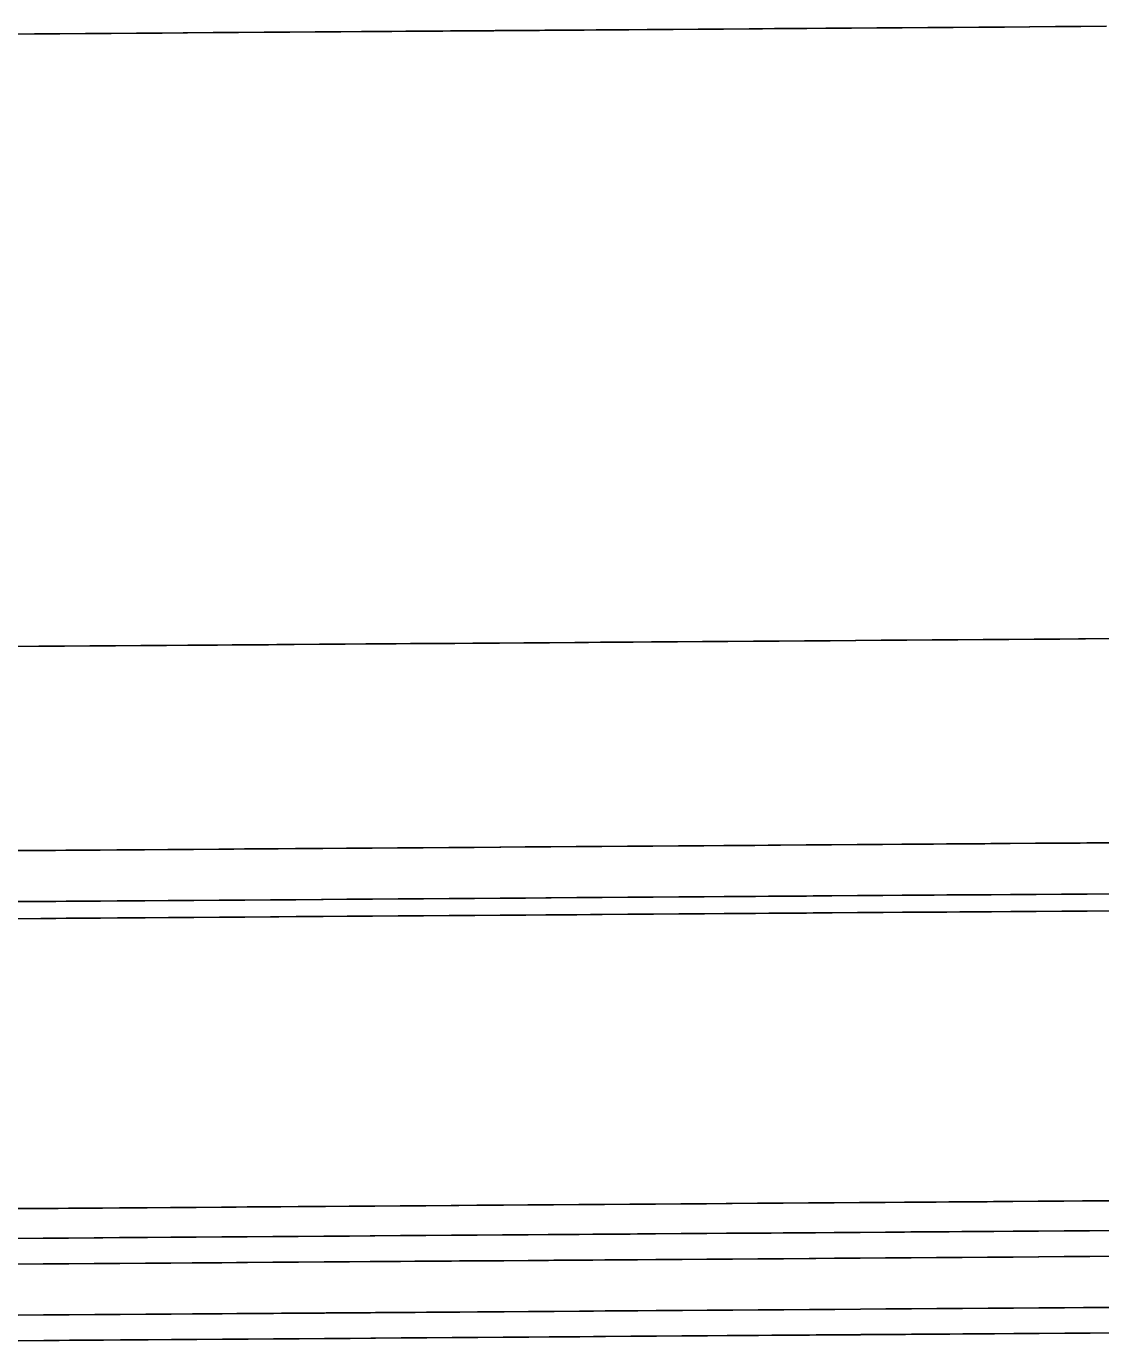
# Model space of a CAD drawing. Extents: x 2145380 to 2157287, y 139568 to 149130.
# Drawn here: x 2152586.9 to 2152629, y 142814 to 142865.5 of the extents above; entities that cross this region are included whole.
import ezdxf

# ---------------------------------------------------------------- set-up
doc = ezdxf.new("R2010")
doc.units = 0
doc.layers.add('PR_PREVIOUSLY CONSTRUCTED', color=7, linetype='Continuous')

msp = doc.modelspace()

# ---------------------------------------------------------------- linework, layer by layer
at = {"layer": 'PR_PREVIOUSLY CONSTRUCTED'}
for points in [[(2152586.245, 142865.182), (2152587.245, 142865.19), (2152587.84, 142865.194), (2152588.245, 142865.197), (2152589.245, 142865.204), (2152589.585, 142865.206), (2152590.245, 142865.211), (2152591.245, 142865.218), (2152591.331, 142865.219), (2152592.245, 142865.225), (2152593.076, 142865.231), (2152593.245, 142865.232), (2152594.245, 142865.24), (2152594.821, 142865.244), (2152595.245, 142865.247), (2152596.245, 142865.254), (2152596.566, 142865.256), (2152597.245, 142865.261), (2152598.245, 142865.268), (2152598.311, 142865.269), (2152599.245, 142865.275), (2152600.056, 142865.281), (2152600.245, 142865.283), (2152601.245, 142865.29), (2152601.801, 142865.294), (2152602.245, 142865.297), (2152603.245, 142865.304), (2152603.547, 142865.306), (2152604.245, 142865.311), (2152605.245, 142865.318), (2152605.292, 142865.319), (2152606.245, 142865.325), (2152607.037, 142865.331), (2152607.245, 142865.333), (2152608.245, 142865.34), (2152608.782, 142865.344), (2152609.245, 142865.347), (2152610.245, 142865.354), (2152610.527, 142865.356), (2152611.245, 142865.361), (2152612.245, 142865.368), (2152612.272, 142865.369), (2152613.244, 142865.376), (2152614.018, 142865.381), (2152614.244, 142865.383), (2152615.244, 142865.39), (2152615.763, 142865.394), (2152616.244, 142865.397), (2152617.244, 142865.404), (2152617.508, 142865.406), (2152618.244, 142865.411), (2152619.244, 142865.418), (2152619.253, 142865.419), (2152620.244, 142865.426), (2152620.998, 142865.431), (2152621.244, 142865.433), (2152622.244, 142865.44), (2152622.743, 142865.443), (2152623.244, 142865.447), (2152624.244, 142865.454), (2152624.489, 142865.456), (2152625.244, 142865.461), (2152626.234, 142865.468), (2152626.244, 142865.469), (2152627.244, 142865.476), (2152627.979, 142865.481), (2152628.244, 142865.483), (2152629.244, 142865.49)], [(2152586.417, 142841.182), (2152587.417, 142841.19), (2152588.012, 142841.194), (2152588.417, 142841.197), (2152589.417, 142841.204), (2152589.757, 142841.206), (2152590.417, 142841.211), (2152591.417, 142841.218), (2152591.503, 142841.219), (2152592.417, 142841.225), (2152593.248, 142841.231), (2152593.417, 142841.232), (2152594.417, 142841.24), (2152594.993, 142841.244), (2152595.417, 142841.247), (2152596.417, 142841.254), (2152596.738, 142841.256), (2152597.417, 142841.261), (2152598.417, 142841.268), (2152598.483, 142841.269), (2152599.417, 142841.275), (2152600.228, 142841.281), (2152600.417, 142841.283), (2152601.417, 142841.29), (2152601.973, 142841.294), (2152602.417, 142841.297), (2152603.417, 142841.304), (2152603.719, 142841.306), (2152604.417, 142841.311), (2152605.417, 142841.318), (2152605.464, 142841.319), (2152606.417, 142841.325), (2152607.209, 142841.331), (2152607.417, 142841.333), (2152608.417, 142841.34), (2152608.954, 142841.344), (2152609.417, 142841.347), (2152610.417, 142841.354), (2152610.699, 142841.356), (2152611.417, 142841.361), (2152612.417, 142841.368), (2152612.444, 142841.369), (2152613.416, 142841.376), (2152614.19, 142841.381), (2152614.416, 142841.383), (2152615.416, 142841.39), (2152615.935, 142841.394), (2152616.416, 142841.397), (2152617.416, 142841.404), (2152617.68, 142841.406), (2152618.416, 142841.411), (2152619.416, 142841.418), (2152619.425, 142841.419), (2152620.416, 142841.426), (2152621.17, 142841.431), (2152621.416, 142841.433), (2152622.416, 142841.44), (2152622.915, 142841.443), (2152623.416, 142841.447), (2152624.416, 142841.454), (2152624.661, 142841.456), (2152625.416, 142841.461), (2152626.406, 142841.468), (2152626.416, 142841.469), (2152627.416, 142841.476), (2152628.151, 142841.481), (2152628.416, 142841.483), (2152629.416, 142841.49)], [(2152586.474, 142833.183), (2152587.474, 142833.19), (2152588.069, 142833.194), (2152588.474, 142833.197), (2152589.474, 142833.204), (2152589.815, 142833.207), (2152590.474, 142833.211), (2152591.474, 142833.218), (2152591.56, 142833.219), (2152592.474, 142833.226), (2152593.305, 142833.231), (2152593.474, 142833.233), (2152594.474, 142833.24), (2152595.05, 142833.244), (2152595.474, 142833.247), (2152596.474, 142833.254), (2152596.795, 142833.256), (2152597.474, 142833.261), (2152598.474, 142833.268), (2152598.54, 142833.269), (2152599.474, 142833.276), (2152600.286, 142833.281), (2152600.474, 142833.283), (2152601.474, 142833.29), (2152602.031, 142833.294), (2152602.474, 142833.297), (2152603.474, 142833.304), (2152603.776, 142833.306), (2152604.474, 142833.311), (2152605.474, 142833.319), (2152605.521, 142833.319), (2152606.474, 142833.326), (2152607.266, 142833.331), (2152607.474, 142833.333), (2152608.474, 142833.34), (2152609.011, 142833.344), (2152609.474, 142833.347), (2152610.474, 142833.354), (2152610.756, 142833.356), (2152611.474, 142833.361), (2152612.474, 142833.369), (2152612.502, 142833.369), (2152613.474, 142833.376), (2152614.247, 142833.381), (2152614.474, 142833.383), (2152615.474, 142833.39), (2152615.992, 142833.394), (2152616.474, 142833.397), (2152617.474, 142833.404), (2152617.737, 142833.406), (2152618.474, 142833.412), (2152619.474, 142833.419), (2152619.482, 142833.419), (2152620.474, 142833.426), (2152621.227, 142833.431), (2152621.473, 142833.433), (2152622.473, 142833.44), (2152622.973, 142833.444), (2152623.473, 142833.447), (2152624.473, 142833.454), (2152624.718, 142833.456), (2152625.473, 142833.462), (2152626.463, 142833.469), (2152626.473, 142833.469), (2152627.473, 142833.476), (2152628.208, 142833.481), (2152628.473, 142833.483), (2152629.473, 142833.49)], [(2152586.489, 142831.183), (2152587.489, 142831.19), (2152588.084, 142831.194), (2152588.489, 142831.197), (2152589.489, 142831.204), (2152589.829, 142831.207), (2152590.489, 142831.211), (2152591.489, 142831.218), (2152591.574, 142831.219), (2152592.489, 142831.226), (2152593.319, 142831.232), (2152593.489, 142831.233), (2152594.488, 142831.24), (2152595.064, 142831.244), (2152595.488, 142831.247), (2152596.488, 142831.254), (2152596.81, 142831.257), (2152597.488, 142831.261), (2152598.488, 142831.269), (2152598.555, 142831.269), (2152599.488, 142831.276), (2152600.3, 142831.281), (2152600.488, 142831.283), (2152601.488, 142831.29), (2152602.045, 142831.294), (2152602.488, 142831.297), (2152603.488, 142831.304), (2152603.79, 142831.306), (2152604.488, 142831.311), (2152605.488, 142831.319), (2152605.535, 142831.319), (2152606.488, 142831.326), (2152607.28, 142831.331), (2152607.488, 142831.333), (2152608.488, 142831.34), (2152609.026, 142831.344), (2152609.488, 142831.347), (2152610.488, 142831.354), (2152610.771, 142831.356), (2152611.488, 142831.362), (2152612.488, 142831.369), (2152612.516, 142831.369), (2152613.488, 142831.376), (2152614.261, 142831.381), (2152614.488, 142831.383), (2152615.488, 142831.39), (2152616.006, 142831.394), (2152616.488, 142831.397), (2152617.488, 142831.404), (2152617.751, 142831.406), (2152618.488, 142831.412), (2152619.488, 142831.419), (2152619.497, 142831.419), (2152620.488, 142831.426), (2152621.242, 142831.431), (2152621.488, 142831.433), (2152622.488, 142831.44), (2152622.987, 142831.444), (2152623.488, 142831.447), (2152624.488, 142831.454), (2152624.732, 142831.456), (2152625.488, 142831.462), (2152626.477, 142831.469), (2152626.488, 142831.469), (2152627.488, 142831.476), (2152628.222, 142831.481), (2152628.488, 142831.483), (2152629.488, 142831.49)], [(2152586.493, 142830.516), (2152587.493, 142830.523), (2152588.089, 142830.527), (2152588.493, 142830.53), (2152589.493, 142830.537), (2152589.834, 142830.54), (2152590.493, 142830.545), (2152591.493, 142830.552), (2152591.579, 142830.552), (2152592.493, 142830.559), (2152593.324, 142830.565), (2152593.493, 142830.566), (2152594.493, 142830.573), (2152595.069, 142830.577), (2152595.493, 142830.58), (2152596.493, 142830.588), (2152596.814, 142830.59), (2152597.493, 142830.595), (2152598.493, 142830.602), (2152598.559, 142830.602), (2152599.493, 142830.609), (2152600.305, 142830.615), (2152600.493, 142830.616), (2152601.493, 142830.623), (2152602.05, 142830.627), (2152602.493, 142830.63), (2152603.493, 142830.638), (2152603.795, 142830.64), (2152604.493, 142830.645), (2152605.493, 142830.652), (2152605.54, 142830.652), (2152606.493, 142830.659), (2152607.285, 142830.665), (2152607.493, 142830.666), (2152608.493, 142830.673), (2152609.03, 142830.677), (2152609.493, 142830.681), (2152610.493, 142830.688), (2152610.776, 142830.69), (2152611.493, 142830.695), (2152612.493, 142830.702), (2152612.521, 142830.702), (2152613.493, 142830.709), (2152614.266, 142830.715), (2152614.493, 142830.716), (2152615.493, 142830.723), (2152616.011, 142830.727), (2152616.493, 142830.731), (2152617.493, 142830.738), (2152617.756, 142830.74), (2152618.493, 142830.745), (2152619.493, 142830.752), (2152619.501, 142830.752), (2152620.493, 142830.759), (2152621.247, 142830.765), (2152621.493, 142830.766), (2152622.493, 142830.774), (2152622.992, 142830.777), (2152623.493, 142830.781), (2152624.492, 142830.788), (2152624.737, 142830.79), (2152625.492, 142830.795), (2152626.482, 142830.802), (2152626.492, 142830.802), (2152627.492, 142830.809), (2152628.227, 142830.815), (2152628.492, 142830.816), (2152629.492, 142830.824)], [(2152586.575, 142819.153), (2152587.575, 142819.16), (2152588.17, 142819.164), (2152588.575, 142819.167), (2152589.575, 142819.174), (2152589.915, 142819.177), (2152590.575, 142819.182), (2152591.575, 142819.189), (2152591.66, 142819.189), (2152592.575, 142819.196), (2152593.405, 142819.202), (2152593.575, 142819.203), (2152594.575, 142819.21), (2152595.15, 142819.214), (2152595.575, 142819.217), (2152596.574, 142819.225), (2152596.896, 142819.227), (2152597.574, 142819.232), (2152598.574, 142819.239), (2152598.641, 142819.239), (2152599.574, 142819.246), (2152600.386, 142819.252), (2152600.574, 142819.253), (2152601.574, 142819.26), (2152602.131, 142819.264), (2152602.574, 142819.267), (2152603.574, 142819.275), (2152603.876, 142819.277), (2152604.574, 142819.282), (2152605.574, 142819.289), (2152605.621, 142819.289), (2152606.574, 142819.296), (2152607.367, 142819.302), (2152607.574, 142819.303), (2152608.574, 142819.31), (2152609.112, 142819.314), (2152609.574, 142819.318), (2152610.574, 142819.325), (2152610.857, 142819.327), (2152611.574, 142819.332), (2152612.574, 142819.339), (2152612.602, 142819.339), (2152613.574, 142819.346), (2152614.347, 142819.352), (2152614.574, 142819.353), (2152615.574, 142819.36), (2152616.092, 142819.364), (2152616.574, 142819.368), (2152617.574, 142819.375), (2152617.837, 142819.377), (2152618.574, 142819.382), (2152619.574, 142819.389), (2152619.583, 142819.389), (2152620.574, 142819.396), (2152621.328, 142819.402), (2152621.574, 142819.403), (2152622.574, 142819.41), (2152623.073, 142819.414), (2152623.574, 142819.418), (2152624.574, 142819.425), (2152624.818, 142819.427), (2152625.574, 142819.432), (2152626.563, 142819.439), (2152626.574, 142819.439), (2152627.574, 142819.446), (2152628.308, 142819.452), (2152628.574, 142819.453), (2152629.574, 142819.461)], [(2152586.583, 142817.986), (2152587.583, 142817.993), (2152588.178, 142817.998), (2152588.583, 142818.001), (2152589.583, 142818.008), (2152589.923, 142818.01), (2152590.583, 142818.015), (2152591.583, 142818.022), (2152591.668, 142818.023), (2152592.583, 142818.029), (2152593.414, 142818.035), (2152593.583, 142818.036), (2152594.583, 142818.044), (2152595.159, 142818.048), (2152595.583, 142818.051), (2152596.583, 142818.058), (2152596.904, 142818.06), (2152597.583, 142818.065), (2152598.583, 142818.072), (2152598.649, 142818.073), (2152599.583, 142818.079), (2152600.394, 142818.085), (2152600.583, 142818.086), (2152601.583, 142818.094), (2152602.139, 142818.098), (2152602.583, 142818.101), (2152603.583, 142818.108), (2152603.885, 142818.11), (2152604.583, 142818.115), (2152605.583, 142818.122), (2152605.63, 142818.123), (2152606.583, 142818.129), (2152607.375, 142818.135), (2152607.583, 142818.137), (2152608.583, 142818.144), (2152609.12, 142818.148), (2152609.583, 142818.151), (2152610.582, 142818.158), (2152610.865, 142818.16), (2152611.582, 142818.165), (2152612.582, 142818.172), (2152612.61, 142818.172), (2152613.582, 142818.179), (2152614.356, 142818.185), (2152614.582, 142818.187), (2152615.582, 142818.194), (2152616.101, 142818.197), (2152616.582, 142818.201), (2152617.582, 142818.208), (2152617.846, 142818.21), (2152618.582, 142818.215), (2152619.582, 142818.222), (2152619.591, 142818.222), (2152620.582, 142818.23), (2152621.336, 142818.235), (2152621.582, 142818.237), (2152622.582, 142818.244), (2152623.081, 142818.247), (2152623.582, 142818.251), (2152624.582, 142818.258), (2152624.826, 142818.26), (2152625.582, 142818.265), (2152626.572, 142818.272), (2152626.582, 142818.272), (2152627.582, 142818.28), (2152628.317, 142818.285), (2152628.582, 142818.287), (2152629.582, 142818.294)], [(2152586.59, 142816.976), (2152587.59, 142816.983), (2152588.185, 142816.988), (2152588.59, 142816.991), (2152589.59, 142816.998), (2152589.931, 142817), (2152590.59, 142817.005), (2152591.59, 142817.012), (2152591.676, 142817.013), (2152592.59, 142817.019), (2152593.421, 142817.025), (2152593.59, 142817.026), (2152594.59, 142817.034), (2152595.166, 142817.038), (2152595.59, 142817.041), (2152596.59, 142817.048), (2152596.911, 142817.05), (2152597.59, 142817.055), (2152598.59, 142817.062), (2152598.656, 142817.063), (2152599.59, 142817.069), (2152600.401, 142817.075), (2152600.59, 142817.076), (2152601.59, 142817.084), (2152602.147, 142817.088), (2152602.59, 142817.091), (2152603.59, 142817.098), (2152603.892, 142817.1), (2152604.59, 142817.105), (2152605.59, 142817.112), (2152605.637, 142817.113), (2152606.59, 142817.119), (2152607.382, 142817.125), (2152607.59, 142817.127), (2152608.59, 142817.134), (2152609.127, 142817.138), (2152609.59, 142817.141), (2152610.59, 142817.148), (2152610.872, 142817.15), (2152611.59, 142817.155), (2152612.59, 142817.162), (2152612.618, 142817.163), (2152613.59, 142817.169), (2152614.363, 142817.175), (2152614.59, 142817.177), (2152615.59, 142817.184), (2152616.108, 142817.187), (2152616.59, 142817.191), (2152617.59, 142817.198), (2152617.853, 142817.2), (2152618.589, 142817.205), (2152619.589, 142817.212), (2152619.598, 142817.212), (2152620.589, 142817.22), (2152621.343, 142817.225), (2152621.589, 142817.227), (2152622.589, 142817.234), (2152623.089, 142817.237), (2152623.589, 142817.241), (2152624.589, 142817.248), (2152624.834, 142817.25), (2152625.589, 142817.255), (2152626.579, 142817.262), (2152626.589, 142817.262), (2152627.589, 142817.27), (2152628.324, 142817.275), (2152628.589, 142817.277), (2152629.589, 142817.284)], [(2152586.605, 142814.976), (2152587.605, 142814.984), (2152588.2, 142814.988), (2152588.605, 142814.991), (2152589.605, 142814.998), (2152589.945, 142815), (2152590.605, 142815.005), (2152591.604, 142815.012), (2152591.69, 142815.013), (2152592.604, 142815.019), (2152593.435, 142815.025), (2152593.604, 142815.026), (2152594.604, 142815.034), (2152595.18, 142815.038), (2152595.604, 142815.041), (2152596.604, 142815.048), (2152596.925, 142815.05), (2152597.604, 142815.055), (2152598.604, 142815.062), (2152598.671, 142815.063), (2152599.604, 142815.069), (2152600.416, 142815.075), (2152600.604, 142815.077), (2152601.604, 142815.084), (2152602.161, 142815.088), (2152602.604, 142815.091), (2152603.604, 142815.098), (2152603.906, 142815.1), (2152604.604, 142815.105), (2152605.604, 142815.112), (2152605.651, 142815.113), (2152606.604, 142815.119), (2152607.396, 142815.125), (2152607.604, 142815.127), (2152608.604, 142815.134), (2152609.142, 142815.138), (2152609.604, 142815.141), (2152610.604, 142815.148), (2152610.887, 142815.15), (2152611.604, 142815.155), (2152612.604, 142815.162), (2152612.632, 142815.163), (2152613.604, 142815.17), (2152614.377, 142815.175), (2152614.604, 142815.177), (2152615.604, 142815.184), (2152616.122, 142815.188), (2152616.604, 142815.191), (2152617.604, 142815.198), (2152617.867, 142815.2), (2152618.604, 142815.205), (2152619.604, 142815.212), (2152619.613, 142815.213), (2152620.604, 142815.22), (2152621.358, 142815.225), (2152621.604, 142815.227), (2152622.604, 142815.234), (2152623.103, 142815.237), (2152623.604, 142815.241), (2152624.604, 142815.248), (2152624.848, 142815.25), (2152625.604, 142815.255), (2152626.593, 142815.262), (2152626.604, 142815.263), (2152627.604, 142815.27), (2152628.338, 142815.275), (2152628.604, 142815.277), (2152629.604, 142815.284)], [(2152586.612, 142813.976), (2152587.612, 142813.984), (2152588.207, 142813.988), (2152588.612, 142813.991), (2152589.612, 142813.998), (2152589.952, 142814), (2152590.612, 142814.005), (2152591.612, 142814.012), (2152591.697, 142814.013), (2152592.612, 142814.019), (2152593.442, 142814.025), (2152593.612, 142814.026), (2152594.612, 142814.034), (2152595.187, 142814.038), (2152595.612, 142814.041), (2152596.612, 142814.048), (2152596.933, 142814.05), (2152597.611, 142814.055), (2152598.611, 142814.062), (2152598.678, 142814.063), (2152599.611, 142814.069), (2152600.423, 142814.075), (2152600.611, 142814.077), (2152601.611, 142814.084), (2152602.168, 142814.088), (2152602.611, 142814.091), (2152603.611, 142814.098), (2152603.913, 142814.1), (2152604.611, 142814.105), (2152605.611, 142814.112), (2152605.658, 142814.113), (2152606.611, 142814.119), (2152607.404, 142814.125), (2152607.611, 142814.127), (2152608.611, 142814.134), (2152609.149, 142814.138), (2152609.611, 142814.141), (2152610.611, 142814.148), (2152610.894, 142814.15), (2152611.611, 142814.155), (2152612.611, 142814.162), (2152612.639, 142814.163), (2152613.611, 142814.17), (2152614.384, 142814.175), (2152614.611, 142814.177), (2152615.611, 142814.184), (2152616.129, 142814.188), (2152616.611, 142814.191), (2152617.611, 142814.198), (2152617.875, 142814.2), (2152618.611, 142814.205), (2152619.611, 142814.212), (2152619.62, 142814.213), (2152620.611, 142814.22), (2152621.365, 142814.225), (2152621.611, 142814.227), (2152622.611, 142814.234), (2152623.11, 142814.237), (2152623.611, 142814.241), (2152624.611, 142814.248), (2152624.855, 142814.25), (2152625.611, 142814.255), (2152626.6, 142814.262), (2152626.611, 142814.263), (2152627.611, 142814.27), (2152628.345, 142814.275), (2152628.611, 142814.277), (2152629.611, 142814.284)]]:
    msp.add_lwpolyline(points, dxfattribs=at)

doc.saveas('drawing.dxf')
